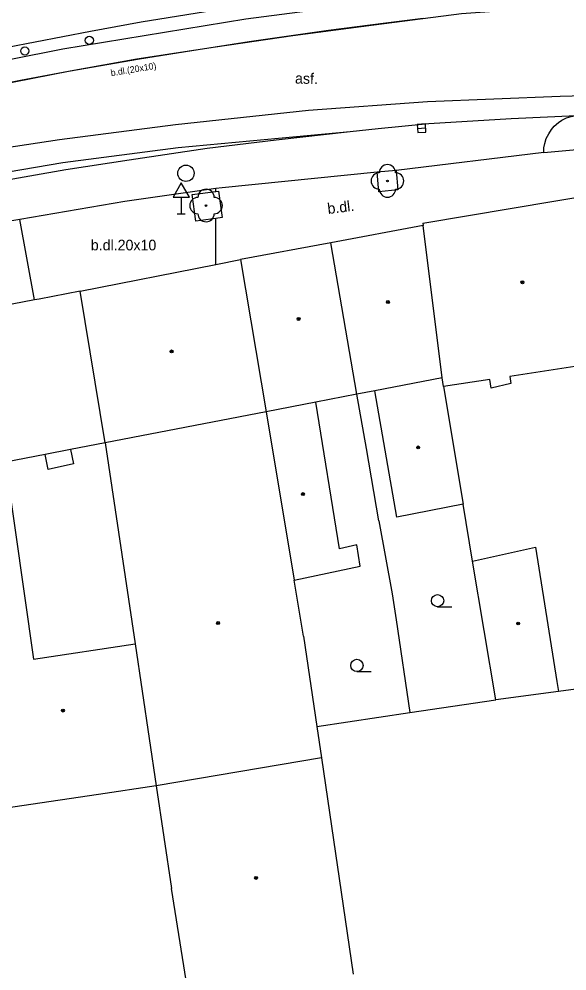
# Model space of a CAD drawing. Extents: x -596229 to -595156, y -1161237 to -1159376.
# Drawn here: x -595503.4 to -595469.8, y -1161087.1 to -1161028.7 of the extents above; entities that cross this region are included whole.
import ezdxf

# ---------------------------------------------------------------- set-up
doc = ezdxf.new("R2010")
doc.units = 0
for name, color, linetype in [('DOP - rozhrani ploch obecne', 7, 'Continuous'), ('Level 22', 7, 'Continuous'), ('Level 27', 7, 'Continuous'), ('Level 28', 7, 'Continuous'), ('Level 34', 7, 'Continuous'), ('Level 36', 7, 'Continuous'), ('Level 39', 7, 'Continuous'), ('Specificka linie pasportu komunikaci', 7, 'Continuous'), ('TM - budovy zdene_ betonove - VP', 7, 'Continuous'), ('TM - chodniky - VP', 7, 'Continuous'), ('TM - komunikace - VP', 7, 'Continuous'), ('TM - MHD - osa koleji', 7, 'Continuous'), ('TM - plot zdeny_ ohradni zed - VP', 7, 'Continuous'), ('TM - popis povrchu', 7, 'Continuous'), ('TM - rozhrani mezi zpev. plochami mezi sebou - VP', 7, 'Continuous'), ('TM - rozhrani ploch obecne - VP', 7, 'Continuous')]:
    doc.layers.add(name, color=color, linetype=linetype)

msp = doc.modelspace()

# ---------------------------------------------------------------- linework, layer by layer
at = {"layer": 'DOP - rozhrani ploch obecne'}
for points in [[(-595482.11, -1161055.06), (-595482.69, -1161051.74)], [(-595481.34, -1161059.5), (-595482.11, -1161055.06)], [(-595481.34, -1161059.5), (-595480.53, -1161063.98)], [(-595480.53, -1161063.98), (-595480.29, -1161065.57)], [(-595480.29, -1161065.57), (-595479.44, -1161071.27)], [(-595463.46, -1161069.06), (-595470.33, -1161069.97)], [(-595479.44, -1161071.27), (-595474.17, -1161070.49)], [(-595485.15, -1161072.12), (-595479.44, -1161071.27)]]:
    msp.add_lwpolyline(points, dxfattribs=at)
at = {"layer": 'Level 22'}
for centre in [(-595480.82, -1161038.65), (-595491.94, -1161040.16)]:
    msp.add_circle(centre, 0.05, dxfattribs=at)
for centre, start, end in [((-595480.82, -1161038.15), 0, 180), ((-595481.32, -1161038.65), 90, 270), ((-595480.32, -1161038.65), 270, 90), ((-595491.94, -1161039.66), 0, 180), ((-595480.82, -1161039.15), 180, 0), ((-595492.44, -1161040.16), 90, 270), ((-595491.44, -1161040.16), 270, 90), ((-595491.94, -1161040.66), 180, 0)]:
    msp.add_arc(centre, 0.5, start, end, dxfattribs=at)
at = {"layer": 'Level 27'}
msp.add_line((-595478.979, -1161035.438), (-595478.481, -1161035.402), dxfattribs=at)
msp.add_lwpolyline([(-595478.961, -1161035.687), (-595478.463, -1161035.651), (-595478.499, -1161035.153), (-595478.997, -1161035.189)], close=True, dxfattribs=at)
msp.add_circle((-595493.17, -1161038.18), 0.5, dxfattribs=at)
at = {"layer": 'Level 28'}
for centre in [(-595499.09, -1161030.03), (-595503.05, -1161030.68)]:
    msp.add_circle(centre, 0.25, dxfattribs=at)
at = {"layer": 'Level 34'}
for p, q in [((-595493.46, -1161039.642), (-595493.46, -1161040.66)), ((-595493.71, -1161040.66), (-595493.21, -1161040.66))]:
    msp.add_line(p, q, dxfattribs=at)
msp.add_lwpolyline([(-595493.96, -1161039.642), (-595492.96, -1161039.642), (-595493.46, -1161038.776)], close=True, dxfattribs=at)
at = {"layer": 'Level 36'}
for p, q in [((-595477.75, -1161064.775), (-595476.875, -1161064.775)), ((-595482.69, -1161068.745), (-595481.815, -1161068.745))]:
    msp.add_line(p, q, dxfattribs=at)
for centre in [(-595477.75, -1161064.4), (-595482.69, -1161068.37)]:
    msp.add_circle(centre, 0.375, dxfattribs=at)
at = {"layer": 'Level 39'}
for centre, radius in [((-595472.55, -1161044.87), 0.09), ((-595472.55, -1161044.87), 0.0398), ((-595480.79, -1161046.08), 0.09), ((-595480.79, -1161046.08), 0.0398), ((-595486.27, -1161047.12), 0.09), ((-595486.27, -1161047.12), 0.0398), ((-595494.05, -1161049.11), 0.09), ((-595494.05, -1161049.11), 0.0398), ((-595478.94, -1161055), 0.09), ((-595478.94, -1161055), 0.0398), ((-595486, -1161057.86), 0.09), ((-595486, -1161057.86), 0.0398), ((-595491.2, -1161065.77), 0.09), ((-595491.2, -1161065.77), 0.0398), ((-595472.81, -1161065.8), 0.09), ((-595472.81, -1161065.8), 0.0398), ((-595500.71, -1161071.14), 0.09), ((-595500.71, -1161071.14), 0.0398), ((-595488.87, -1161081.41), 0.09), ((-595488.87, -1161081.41), 0.0398)]:
    msp.add_circle(centre, radius, dxfattribs=at)
at = {"layer": 'Specificka linie pasportu komunikaci'}
for points in [[(-595467.38, -1161026.31), (-595473.96, -1161026.83), (-595477.83, -1161027.19), (-595489.5, -1161028.73), (-595500.72, -1161030.57), (-595513.29, -1161033.06), (-595528.65, -1161036.33), (-595531.67, -1161036.99), (-595538.69, -1161038.55), (-595556.13, -1161042.89), (-595558.41, -1161043.45), (-595573.43, -1161047.52), (-595593.98, -1161053.56), (-595601.76, -1161056.07), (-595614.87, -1161060.4), (-595632.79, -1161066.63), (-595650.78, -1161072.91), (-595670.38, -1161079.75), (-595676.32, -1161081.83), (-595689.91, -1161086.56)], [(-595688.53, -1161092.76), (-595674.18, -1161087.78), (-595649.36, -1161079.13), (-595629.95, -1161072.34), (-595612.04, -1161066.13), (-595600.31, -1161062.27), (-595597.75, -1161061.44), (-595596.02, -1161060.89), (-595588.88, -1161058.64), (-595572.67, -1161053.9), (-595554.41, -1161048.96), (-595535.34, -1161044.28), (-595526.79, -1161042.36), (-595514.13, -1161039.81), (-595500.72, -1161037.53), (-595493.65, -1161036.6), (-595483.1, -1161035.62)], [(-595491.33, -1161039.29), (-595491.33, -1161039.12)], [(-595491.33, -1161043.77), (-595491.33, -1161040.95)]]:
    msp.add_lwpolyline(points, dxfattribs=at)
at = {"layer": 'TM - budovy zdene_ betonove - VP'}
for points in [[(-595478.65, -1161041.25), (-595467.83, -1161039.42)], [(-595478.65, -1161041.25), (-595478.63, -1161041.38)], [(-595478.63, -1161041.38), (-595484.3, -1161042.45)], [(-595477.47, -1161050.73), (-595478.63, -1161041.38)], [(-595484.3, -1161042.45), (-595489.83, -1161043.47)], [(-595482.69, -1161051.74), (-595484.3, -1161042.45)], [(-595491.33, -1161043.77), (-595489.83, -1161043.47)], [(-595489.83, -1161043.47), (-595488.26, -1161052.82)], [(-595499.65, -1161045.42), (-595491.33, -1161043.77)], [(-595499.65, -1161045.42), (-595502.17, -1161045.9)], [(-595498.12, -1161054.72), (-595499.65, -1161045.42)], [(-595502.45, -1161045.95), (-595509.31, -1161047.27)], [(-595502.17, -1161045.9), (-595502.45, -1161045.95)], [(-595466.69, -1161049.62), (-595473.32, -1161050.64)], [(-595473.32, -1161050.64), (-595473.25, -1161051.08)], [(-595477.47, -1161050.73), (-595481.59, -1161051.53)], [(-595477.38, -1161051.27), (-595477.47, -1161050.73)], [(-595474.55, -1161050.83), (-595477.38, -1161051.27)], [(-595474.47, -1161051.36), (-595474.55, -1161050.83)], [(-595473.25, -1161051.08), (-595474.47, -1161051.36)], [(-595482.69, -1161051.74), (-595485.22, -1161052.23)], [(-595481.59, -1161051.53), (-595482.69, -1161051.74)], [(-595480.24, -1161059.28), (-595481.59, -1161051.53)], [(-595477.38, -1161051.27), (-595476.19, -1161058.47)], [(-595485.22, -1161052.23), (-595488.26, -1161052.82)], [(-595483.76, -1161061.22), (-595485.22, -1161052.23)], [(-595488.26, -1161052.82), (-595498.12, -1161054.72)], [(-595488.26, -1161052.82), (-595486.53, -1161063.15)], [(-595498.12, -1161054.72), (-595500.24, -1161055.13)], [(-595498.12, -1161054.72), (-595496.29, -1161067.04)], [(-595500.24, -1161055.13), (-595501.8, -1161055.43)], [(-595501.8, -1161055.43), (-595504.24, -1161055.9)], [(-595504.24, -1161055.9), (-595502.51, -1161067.98)], [(-595476.19, -1161058.47), (-595480.24, -1161059.28)], [(-595482.69, -1161060.97), (-595483.76, -1161061.22)], [(-595482.49, -1161062.28), (-595482.69, -1161060.97)], [(-595475.6, -1161061.97), (-595471.75, -1161061.11)], [(-595471.75, -1161061.11), (-595470.44, -1161069.35)], [(-595486.53, -1161063.15), (-595482.49, -1161062.28)], [(-595474.17, -1161070.49), (-595475.6, -1161061.97)], [(-595485.96, -1161066.58), (-595486.53, -1161063.15)], [(-595485.96, -1161066.58), (-595485.15, -1161072.12)], [(-595502.51, -1161067.98), (-595496.29, -1161067.04)], [(-595496.29, -1161067.04), (-595494.99, -1161075.75)], [(-595470.44, -1161069.35), (-595470.33, -1161069.97)], [(-595470.33, -1161069.97), (-595474.17, -1161070.49)], [(-595485.15, -1161072.12), (-595484.87, -1161074.05)], [(-595484.87, -1161074.05), (-595494.99, -1161075.75)], [(-595484.87, -1161074.05), (-595482.93, -1161087.32)], [(-595494.99, -1161075.75), (-595498.53, -1161076.28)], [(-595494.99, -1161075.75), (-595494.05, -1161082.05)], [(-595498.53, -1161076.28), (-595506.15, -1161077.42)], [(-595492.93, -1161089.11), (-595494.05, -1161082.05)]]:
    msp.add_lwpolyline(points, dxfattribs=at)
at = {"layer": 'TM - chodniky - VP'}
for points in [[(-595471.24, -1161036.91), (-595467.42, -1161036.56), (-595467.49, -1161034.57)], [(-595480.18, -1161039.19), (-595481.34, -1161039.31), (-595481.45, -1161038.12)], [(-595480.29, -1161038.01), (-595480.18, -1161039.19)], [(-595492.79, -1161039.49), (-595491.33, -1161039.29)], [(-595491.33, -1161040.95), (-595492.56, -1161041.12), (-595492.79, -1161039.49)], [(-595491.33, -1161039.29), (-595491.17, -1161039.27), (-595490.95, -1161040.9)], [(-595490.95, -1161040.9), (-595491.33, -1161040.95)]]:
    msp.add_lwpolyline(points, dxfattribs=at)
at = {"layer": 'TM - komunikace - VP'}
for points in [[(-595471.24, -1161036.91), (-595471.23, -1161036.62), (-595471.18, -1161036.36), (-595471.09, -1161036.05), (-595470.94, -1161035.77), (-595470.77, -1161035.5), (-595470.6, -1161035.29), (-595470.34, -1161035.06), (-595470.14, -1161034.93), (-595469.84, -1161034.79), (-595469.56, -1161034.7), (-595469.24, -1161034.63)], [(-595471.24, -1161036.91), (-595480.29, -1161038.01)], [(-595481.45, -1161038.12), (-595490.96, -1161039.07)], [(-595480.29, -1161038.01), (-595481.45, -1161038.12)], [(-595491.33, -1161039.12), (-595496.91, -1161039.91), (-595503.35, -1161041.01)], [(-595490.96, -1161039.07), (-595491.33, -1161039.12)], [(-595503.35, -1161041.01), (-595504.32, -1161041.18), (-595509.3, -1161042.12)]]:
    msp.add_lwpolyline(points, dxfattribs=at)
at = {"layer": 'TM - MHD - osa koleji'}
for points in [[(-595465.08, -1161027.68), (-595471.15, -1161028.03), (-595476.28, -1161028.41), (-595481.65, -1161029.1), (-595486.62, -1161029.75), (-595491.37, -1161030.44), (-595496.19, -1161031.19), (-595500.26, -1161031.92), (-595504.87, -1161032.81), (-595510.5, -1161033.95), (-595515.42, -1161034.91), (-595520.8, -1161036.05), (-595531.37, -1161038.35), (-595537.81, -1161039.79), (-595543.73, -1161041.21), (-595558.06, -1161044.82), (-595566.6, -1161047.09), (-595573.05, -1161048.88), (-595582, -1161051.44)], [(-595478.63, -1161028.69), (-595480.92, -1161028.97), (-595484.43, -1161029.43), (-595489.29, -1161030.12), (-595492.81, -1161030.67), (-595496.02, -1161031.19), (-595500.36, -1161031.94), (-595503.32, -1161032.49), (-595508.44, -1161033.53), (-595511.48, -1161034.13), (-595516.47, -1161035.14), (-595519.07, -1161035.68), (-595523.35, -1161036.59), (-595526.09, -1161037.17), (-595529.75, -1161037.98), (-595533.45, -1161038.81), (-595537.83, -1161039.8), (-595540.96, -1161040.52), (-595543.44, -1161041.13)], [(-595448.66, -1161032.96), (-595452.38, -1161033.04), (-595462.9, -1161033.27), (-595470.24, -1161033.48), (-595478.37, -1161033.79), (-595485.67, -1161034.34), (-595493.82, -1161035.2), (-595500.92, -1161036.13), (-595507.68, -1161037.16), (-595514.4, -1161038.43), (-595527.08, -1161040.98), (-595535.66, -1161042.91), (-595547.46, -1161045.76), (-595554.76, -1161047.59), (-595562.97, -1161049.75), (-595573.05, -1161052.54), (-595580.87, -1161054.78), (-595589.29, -1161057.29), (-595594.06, -1161058.91)]]:
    msp.add_lwpolyline(points, dxfattribs=at)
at = {"layer": 'TM - plot zdeny_ ohradni zed - VP'}
msp.add_lwpolyline([(-595475.6, -1161061.97), (-595476.19, -1161058.47)], dxfattribs=at)
at = {"layer": 'TM - rozhrani mezi zpev. plochami mezi sebou - VP'}
for points in [[(-595522.16, -1161034.02), (-595519.26, -1161033.41), (-595512.33, -1161032.04), (-595507.52, -1161031.09), (-595499.02, -1161029.47), (-595495.91, -1161028.89), (-595491.47, -1161028.17), (-595486.86, -1161027.55), (-595480.27, -1161026.81)], [(-595483.1, -1161035.62), (-595481.4, -1161035.43), (-595478.28, -1161035.13), (-595473.24, -1161034.82), (-595469.24, -1161034.63)], [(-595514.07, -1161040.54), (-595508.81, -1161039.46), (-595504.97, -1161038.73), (-595500.53, -1161037.96), (-595496.66, -1161037.35), (-595491.88, -1161036.65), (-595487.64, -1161036.13), (-595483.1, -1161035.62)], [(-595502.45, -1161045.95), (-595503.35, -1161041.01)]]:
    msp.add_lwpolyline(points, dxfattribs=at)
at = {"layer": 'TM - rozhrani ploch obecne - VP'}
msp.add_lwpolyline([(-595500.24, -1161055.13), (-595500.07, -1161056), (-595501.62, -1161056.36), (-595501.8, -1161055.43)], dxfattribs=at)

# ---------------------------------------------------------------- texts
at = {"layer": 'TM - popis povrchu'}
for s, height, rotation, p in [('b.dl.(20x10)', 0.39999, 9.38357, (-595497.75, -1161032.23)), ('asf.', 0.65, 359.05999, (-595486.49, -1161032.68)), ('b.dl.', 0.65, 6.79047, (-595484.46, -1161040.68))]:
    msp.add_text(s, height=height, rotation=rotation, dxfattribs=at).set_placement(p)
msp.add_text('b.dl.20x10', height=0.65, dxfattribs=at).set_placement((-595499, -1161042.91))

doc.saveas('drawing.dxf')
